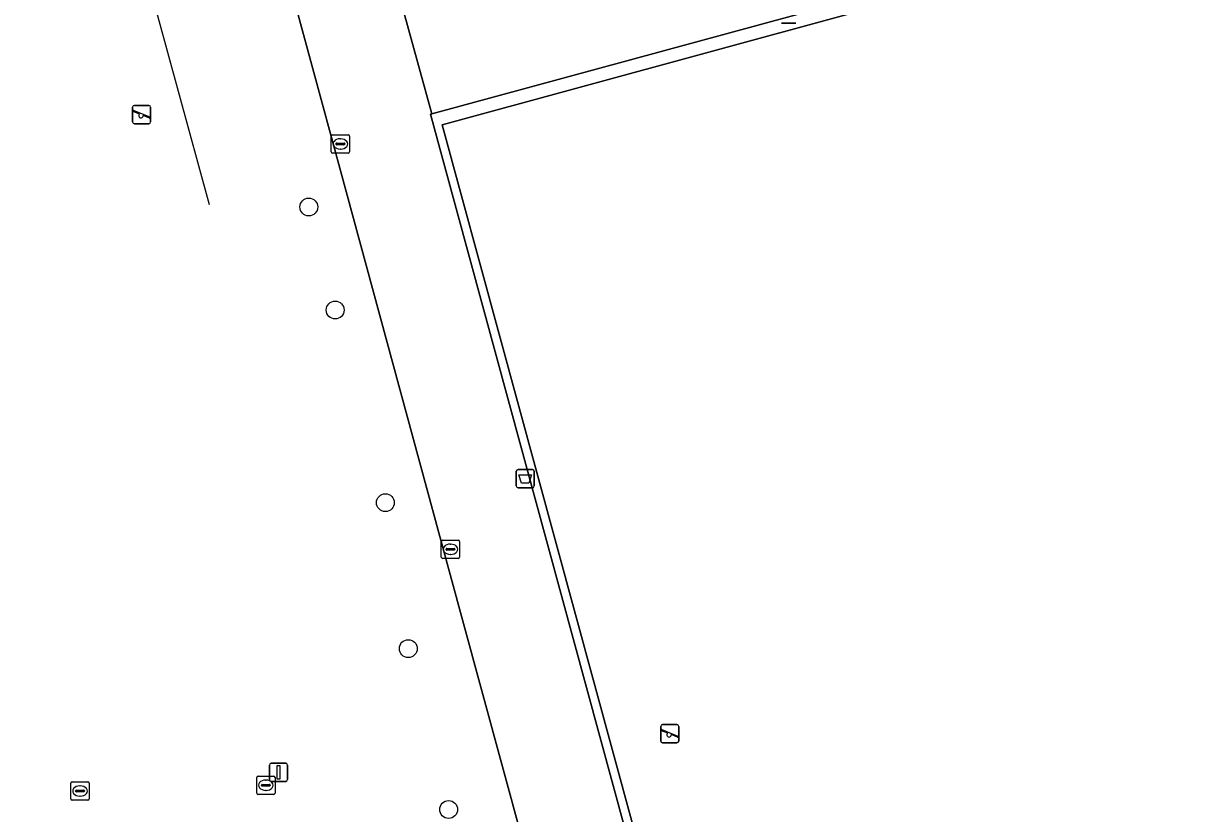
# Model space of a CAD drawing. Extents: x 159053 to 160042, y 380449 to 381423.
# Drawn here: x 159427.1 to 159490.8, y 380676.9 to 380720.1 of the extents above; entities that cross this region are included whole.
import ezdxf

# ---------------------------------------------------------------- set-up
doc = ezdxf.new("R2010")
doc.units = 0
for name, color, linetype in [('IMGEO_Afvalbak', 7, 'Continuous'), ('IMGEO_Boom', 7, 'Continuous'), ('IMGEO_Groenvoorziening', 7, 'Continuous'), ('IMGEO_Hek', 7, 'Continuous'), ('IMGEO_Kolk', 7, 'Continuous'), ('IMGEO_Lichtmast', 7, 'Continuous'), ('IMGEO_Rioolput', 7, 'Continuous'), ('IMGEO_Speelvoorziening', 7, 'Continuous'), ('IMGEO_Terreindeel_open', 7, 'Continuous'), ('IMGEO_Voetpad_open', 7, 'Continuous'), ('IMGEO_Waterleidingput', 7, 'Continuous')]:
    doc.layers.add(name, color=color, linetype=linetype)

msp = doc.modelspace()

# ---------------------------------------------------------------- linework, layer by layer
at = {"layer": 'IMGEO_Afvalbak'}
for p, q in [((159454.033, 380694.798), (159454.033, 380695.598)), ((159454.033, 380695.598), (159454.033, 380694.798)), ((159454.133, 380695.698), (159454.923, 380695.698)), ((159454.923, 380695.698), (159454.133, 380695.698)), ((159455.023, 380695.598), (159455.023, 380694.798)), ((159455.023, 380694.798), (159455.023, 380695.598)), ((159454.923, 380694.698), (159454.133, 380694.698)), ((159454.133, 380694.698), (159454.923, 380694.698))]:
    msp.add_line(p, q, dxfattribs=at)
msp.add_lwpolyline([(159454.176, 380695.412), (159454.88, 380695.412), (159454.731, 380694.942), (159454.325, 380694.942), (159454.176, 380695.412)], dxfattribs=at)
for centre, start, end in [((159454.133, 380695.598), 90, 180), ((159454.133, 380695.598), 90, 180), ((159454.923, 380695.598), 0, 90), ((159454.923, 380695.598), 360, 90), ((159454.133, 380694.798), 180, 270), ((159454.133, 380694.798), 180, 270), ((159454.923, 380694.798), 270, 0), ((159454.923, 380694.798), 270, 0)]:
    msp.add_arc(centre, 0.1, start, end, dxfattribs=at)
at = {"layer": 'IMGEO_Boom'}
for centre in [(159442.682, 380710.069), (159444.126, 380704.426), (159446.873, 380693.881), (159448.129, 380685.89), (159450.337, 380677.081)]:
    msp.add_circle(centre, 0.489, dxfattribs=at)
at = {"layer": 'IMGEO_Groenvoorziening'}
msp.add_lwpolyline([(159456.6, 380667.23), (159451.1, 380687.473), (159449.861, 380692.034), (159444.386, 380712.193), (159441.424, 380723.096), (159441.313, 380723.068), (159439.899, 380728.695), (159435.448, 380727.527), (159434.407, 380731.441), (159431.787, 380730.761), (159431.07, 380733.488), (159430.441, 380735.043), (159430.149, 380734.961), (159429.419, 380738.062), (159425.677, 380751.487), (159420.181, 380750), (159320.913, 380723.061), (159340.883, 380649.218)], dxfattribs=at)
msp.add_lwpolyline([(159553.595, 380743.504), (159449.413, 380715.163), (159449.34, 380715.143), (159467.142, 380649.68), (159468.467, 380645.095), (159511.647, 380656.884), (159511.466, 380657.516), (159468.706, 380645.806), (159449.988, 380714.56), (159553.359, 380742.767), (159572.094, 380674.071), (159529.309, 380662.376), (159529.481, 380661.752), (159572.753, 380673.566)], close=True, dxfattribs=at)
at = {"layer": 'IMGEO_Hek'}
for points in [[(159449.413, 380715.163), (159553.595, 380743.504), (159572.753, 380673.566), (159529.481, 380661.752)], [(159430.441, 380735.043), (159437.223, 380710.204)], [(159468.467, 380645.095), (159467.142, 380649.68), (159449.34, 380715.143), (159449.413, 380715.163)]]:
    msp.add_lwpolyline(points, dxfattribs=at)
at = {"layer": 'IMGEO_Kolk'}
for p, q in [((159443.911, 380713.096), (159443.911, 380713.948)), ((159443.986, 380714.022), (159444.838, 380714.022)), ((159444.399, 380713.802), (159444.424, 380713.802)), ((159444.912, 380713.948), (159444.912, 380713.096)), ((159444.17, 380713.516), (159444.17, 380713.528)), ((159444.608, 380713.479), (159444.21, 380713.479)), ((159444.213, 380713.565), (159444.611, 380713.565)), ((159444.422, 380713.242), (159444.397, 380713.242)), ((159444.654, 380713.528), (159444.654, 380713.516)), ((159444.838, 380713.022), (159443.986, 380713.022)), ((159449.936, 380690.904), (159449.936, 380691.756)), ((159450.011, 380691.83), (159450.863, 380691.83)), ((159450.238, 380691.373), (159450.636, 380691.373)), ((159450.424, 380691.61), (159450.449, 380691.61)), ((159450.937, 380691.756), (159450.937, 380690.904)), ((159450.863, 380690.83), (159450.011, 380690.83)), ((159450.195, 380691.324), (159450.195, 380691.336)), ((159450.633, 380691.287), (159450.235, 380691.287)), ((159450.447, 380691.05), (159450.422, 380691.05)), ((159450.679, 380691.336), (159450.679, 380691.324))]:
    msp.add_line(p, q, dxfattribs=at)
for points in [[(159443.911, 380713.096), (159443.911, 380713.948)], [(159443.986, 380714.022), (159444.838, 380714.022)], [(159444.912, 380713.948), (159444.912, 380713.096)], [(159444.838, 380713.022), (159443.986, 380713.022)], [(159449.936, 380690.904), (159449.936, 380691.756)], [(159450.011, 380691.83), (159450.863, 380691.83)], [(159450.937, 380691.756), (159450.937, 380690.904)], [(159450.863, 380690.83), (159450.011, 380690.83)]]:
    msp.add_lwpolyline(points, dxfattribs=at)
for centre, radius, start, end in [((159443.988, 380713.946), 0.0765, 91.55205, 178.44795), ((159443.988, 380713.946), 0.0765, 91.55205, 178.44795), ((159444.836, 380713.946), 0.0765, 1.55205, 88.44795), ((159444.836, 380713.946), 0.0765, 1.55205, 88.44795), ((159443.988, 380713.098), 0.0765, 181.55205, 268.44795), ((159443.988, 380713.098), 0.0765, 181.55205, 268.44795), ((159444.21, 380713.525), 0.0403, 85.87752, 175.75265), ((159444.207, 380713.515), 0.0366, 178.93798, 274.71019), ((159444.611, 380713.522), 0.043, 264.86636, 352.45326), ((159444.615, 380713.527), 0.0386, 1.73085, 96.63898), ((159444.836, 380713.098), 0.0765, 271.55205, 358.44795), ((159444.836, 380713.098), 0.0765, 271.55205, 358.44795), ((159450.013, 380691.754), 0.0765, 91.55205, 178.44795), ((159450.013, 380691.754), 0.0765, 91.55205, 178.44795), ((159450.235, 380691.333), 0.0403, 85.87752, 175.75265), ((159450.64, 380691.335), 0.0386, 1.73085, 96.63898), ((159450.861, 380691.754), 0.0765, 1.55205, 88.44795), ((159450.861, 380691.754), 0.0765, 1.55205, 88.44795), ((159450.013, 380690.906), 0.0765, 181.55205, 268.44795), ((159450.013, 380690.906), 0.0765, 181.55205, 268.44795), ((159450.232, 380691.323), 0.0366, 178.93798, 274.71019), ((159450.636, 380691.33), 0.043, 264.86636, 352.45326), ((159450.861, 380690.906), 0.0765, 271.55205, 358.44795), ((159450.861, 380690.906), 0.0765, 271.55205, 358.44795)]:
    msp.add_arc(centre, radius, start, end, dxfattribs=at)
for centre, major_axis, ratio, start_param, end_param in [((159444.398, 380713.522), (-0.387, 0.002), 0.722429, 4.712389, 7.853982), ((159444.423, 380713.522), (-0.39, 0.002), 0.717154, 1.570796, 4.712389), ((159450.423, 380691.33), (-0.387, 0.002), 0.722429, 4.712389, 7.853982), ((159450.448, 380691.33), (-0.39, 0.002), 0.717154, 1.570796, 4.712389)]:
    msp.add_ellipse(centre, major_axis=major_axis, ratio=ratio, start_param=start_param, end_param=end_param, dxfattribs=at)
at = {"layer": 'IMGEO_Lichtmast'}
for p, q in [((159469.336, 380720.127), (159468.546, 380720.127)), ((159468.546, 380720.127), (159469.336, 380720.127)), ((159440.529, 380678.718), (159440.529, 380679.518)), ((159440.529, 380679.518), (159440.529, 380678.718)), ((159440.629, 380679.618), (159441.419, 380679.618)), ((159441.419, 380679.618), (159440.629, 380679.618)), ((159441.519, 380679.518), (159441.519, 380678.718)), ((159441.519, 380678.718), (159441.519, 380679.518)), ((159441.419, 380678.618), (159440.629, 380678.618)), ((159440.629, 380678.618), (159441.419, 380678.618))]:
    msp.add_line(p, q, dxfattribs=at)
msp.add_lwpolyline([(159440.949, 380679.493), (159441.099, 380679.493), (159441.099, 380678.743), (159440.949, 380678.743), (159440.949, 380679.493)], dxfattribs=at)
for centre, start, end in [((159440.629, 380679.518), 90, 180), ((159440.629, 380679.518), 90, 180), ((159441.419, 380679.518), 0, 90), ((159441.419, 380679.518), 360, 90), ((159440.629, 380678.718), 180, 270), ((159440.629, 380678.718), 180, 270), ((159441.419, 380678.718), 270, 0), ((159441.419, 380678.718), 270, 0)]:
    msp.add_arc(centre, 0.1, start, end, dxfattribs=at)
at = {"layer": 'IMGEO_Rioolput'}
for p, q in [((159439.832, 380677.984), (159439.832, 380678.836)), ((159439.907, 380678.91), (159440.759, 380678.91)), ((159440.32, 380678.69), (159440.345, 380678.69)), ((159440.833, 380678.836), (159440.833, 380677.984)), ((159440.091, 380678.404), (159440.091, 380678.416)), ((159440.529, 380678.367), (159440.131, 380678.367)), ((159440.134, 380678.453), (159440.532, 380678.453)), ((159440.343, 380678.13), (159440.318, 380678.13)), ((159440.575, 380678.416), (159440.575, 380678.404)), ((159440.759, 380677.91), (159439.907, 380677.91))]:
    msp.add_line(p, q, dxfattribs=at)
for points in [[(159439.832, 380677.984), (159439.832, 380678.836)], [(159439.907, 380678.91), (159440.759, 380678.91)], [(159440.833, 380678.836), (159440.833, 380677.984)], [(159440.759, 380677.91), (159439.907, 380677.91)]]:
    msp.add_lwpolyline(points, dxfattribs=at)
for centre, radius, start, end in [((159439.909, 380678.834), 0.0765, 91.55205, 178.44795), ((159439.909, 380678.834), 0.0765, 91.55205, 178.44795), ((159440.757, 380678.834), 0.0765, 1.55205, 88.44795), ((159440.757, 380678.834), 0.0765, 1.55205, 88.44795), ((159440.131, 380678.413), 0.0403, 85.87752, 175.75265), ((159440.128, 380678.403), 0.0366, 178.93798, 274.71019), ((159440.532, 380678.41), 0.043, 264.86636, 352.45326), ((159440.536, 380678.415), 0.0386, 1.73085, 96.63898), ((159439.909, 380677.986), 0.0765, 181.55205, 268.44795), ((159439.909, 380677.986), 0.0765, 181.55205, 268.44795), ((159440.757, 380677.986), 0.0765, 271.55205, 358.44795), ((159440.757, 380677.986), 0.0765, 271.55205, 358.44795)]:
    msp.add_arc(centre, radius, start, end, dxfattribs=at)
for centre, major_axis, ratio, start_param, end_param in [((159440.319, 380678.41), (-0.387, 0.002), 0.722429, 4.712389, 7.853982), ((159440.344, 380678.41), (-0.39, 0.002), 0.717154, 1.570796, 4.712389)]:
    msp.add_ellipse(centre, major_axis=major_axis, ratio=ratio, start_param=start_param, end_param=end_param, dxfattribs=at)
at = {"layer": 'IMGEO_Speelvoorziening'}
for p, q in [((159433.135, 380715.629), (159433.925, 380715.629)), ((159433.925, 380715.629), (159433.135, 380715.629)), ((159433.035, 380714.729), (159433.035, 380715.529)), ((159433.035, 380715.529), (159433.035, 380714.729)), ((159433.418, 380715.157), (159433.079, 380715.294)), ((159433.104, 380715.354), (159433.98, 380715.001)), ((159433.956, 380714.941), (159433.616, 380715.078)), ((159434.025, 380715.529), (159434.025, 380714.729)), ((159434.025, 380714.729), (159434.025, 380715.529)), ((159433.925, 380714.629), (159433.135, 380714.629)), ((159433.135, 380714.629), (159433.925, 380714.629)), ((159461.943, 380680.83), (159461.943, 380681.63)), ((159461.943, 380681.63), (159461.943, 380680.83)), ((159462.326, 380681.258), (159461.987, 380681.395)), ((159462.012, 380681.455), (159462.888, 380681.102)), ((159462.043, 380681.73), (159462.833, 380681.73)), ((159462.833, 380681.73), (159462.043, 380681.73)), ((159462.864, 380681.042), (159462.524, 380681.179)), ((159462.933, 380681.63), (159462.933, 380680.83)), ((159462.933, 380680.83), (159462.933, 380681.63)), ((159462.833, 380680.73), (159462.043, 380680.73)), ((159462.043, 380680.73), (159462.833, 380680.73))]:
    msp.add_line(p, q, dxfattribs=at)
for centre, radius, start, end in [((159433.135, 380715.529), 0.1, 90, 180), ((159433.135, 380715.529), 0.1, 90, 180), ((159433.925, 380715.529), 0.1, 0, 90), ((159433.925, 380715.529), 0.1, 360, 90), ((159433.092, 380715.324), 0.0327, 68.07798, 248.07798), ((159433.497, 380715.067), 0.12, 130.99278, 5.16318), ((159433.968, 380714.971), 0.0327, 248.07798, 68.07798), ((159433.135, 380714.729), 0.1, 180, 270), ((159433.135, 380714.729), 0.1, 180, 270), ((159433.925, 380714.729), 0.1, 270, 0), ((159433.925, 380714.729), 0.1, 270, 0), ((159462.043, 380681.63), 0.1, 90, 180), ((159462.043, 380681.63), 0.1, 90, 180), ((159462, 380681.425), 0.0327, 68.07798, 248.07798), ((159462.405, 380681.168), 0.12, 130.99278, 5.16318), ((159462.833, 380681.63), 0.1, 0, 90), ((159462.833, 380681.63), 0.1, 360, 90), ((159462.043, 380680.83), 0.1, 180, 270), ((159462.043, 380680.83), 0.1, 180, 270), ((159462.833, 380680.83), 0.1, 270, 0), ((159462.833, 380680.83), 0.1, 270, 0), ((159462.876, 380681.072), 0.0327, 248.07798, 68.07798)]:
    msp.add_arc(centre, radius, start, end, dxfattribs=at)
at = {"layer": 'IMGEO_Terreindeel_open'}
msp.add_lwpolyline([(159553.359, 380742.767), (159449.988, 380714.56), (159468.706, 380645.806), (159511.466, 380657.516), (159515.412, 380658.597), (159525.37, 380661.324), (159526.959, 380661.748), (159529.309, 380662.376), (159572.094, 380674.071)], close=True, dxfattribs=at)
at = {"layer": 'IMGEO_Voetpad_open'}
msp.add_lwpolyline([(159556.768, 380750), (159519.294, 380739.805), (159517.637, 380746.026), (159516.161, 380745.569), (159517.857, 380739.426), (159516.535, 380739.079), (159516.661, 380738.637), (159516.154, 380738.495), (159492.74, 380732.128), (159492.255, 380731.98), (159490.978, 380736.612), (159485.469, 380735.078), (159486.64, 380730.907), (159483.347, 380730.038), (159481.602, 380736.051), (159446.317, 380726.455), (159449.413, 380715.163), (159553.595, 380743.504), (159572.753, 380673.566)], dxfattribs=at)
msp.add_lwpolyline([(159449.34, 380715.143), (159449.413, 380715.163), (159446.317, 380726.455), (159445.386, 380726.202), (159445.92, 380724.227), (159441.424, 380723.096), (159444.386, 380712.193), (159449.861, 380692.034), (159451.1, 380687.473), (159456.6, 380667.23), (159463.107, 380643.073), (159464.069, 380638.682), (159468.122, 380639.802), (159468.148, 380639.699), (159468.31, 380639.748), (159469.848, 380640.165), (159468.467, 380645.095), (159467.142, 380649.68)], close=True, dxfattribs=at)
at = {"layer": 'IMGEO_Waterleidingput'}
for p, q in [((159429.661, 380677.666), (159429.661, 380678.518)), ((159429.736, 380678.592), (159430.588, 380678.592)), ((159429.92, 380678.086), (159429.92, 380678.098)), ((159430.358, 380678.049), (159429.96, 380678.049)), ((159429.963, 380678.135), (159430.361, 380678.135)), ((159430.149, 380678.372), (159430.174, 380678.372)), ((159430.404, 380678.098), (159430.404, 380678.086)), ((159430.662, 380678.518), (159430.662, 380677.666)), ((159430.588, 380677.592), (159429.736, 380677.592)), ((159430.172, 380677.812), (159430.147, 380677.812))]:
    msp.add_line(p, q, dxfattribs=at)
for points in [[(159429.661, 380677.666), (159429.661, 380678.518)], [(159429.736, 380678.592), (159430.588, 380678.592)], [(159430.662, 380678.518), (159430.662, 380677.666)], [(159430.588, 380677.592), (159429.736, 380677.592)]]:
    msp.add_lwpolyline(points, dxfattribs=at)
for centre, radius, start, end in [((159429.738, 380678.516), 0.0765, 91.55205, 178.44795), ((159429.738, 380678.516), 0.0765, 91.55205, 178.44795), ((159429.96, 380678.095), 0.0403, 85.87752, 175.75265), ((159429.957, 380678.085), 0.0366, 178.93798, 274.71019), ((159430.361, 380678.092), 0.043, 264.86636, 352.45326), ((159430.365, 380678.097), 0.0386, 1.73085, 96.63898), ((159430.586, 380678.516), 0.0765, 1.55205, 88.44795), ((159430.586, 380678.516), 0.0765, 1.55205, 88.44795), ((159429.738, 380677.668), 0.0765, 181.55205, 268.44795), ((159429.738, 380677.668), 0.0765, 181.55205, 268.44795), ((159430.586, 380677.668), 0.0765, 271.55205, 358.44795), ((159430.586, 380677.668), 0.0765, 271.55205, 358.44795)]:
    msp.add_arc(centre, radius, start, end, dxfattribs=at)
for centre, major_axis, ratio, start_param, end_param in [((159430.148, 380678.092), (-0.387, 0.002), 0.722429, 4.712389, 7.853982), ((159430.173, 380678.092), (-0.39, 0.002), 0.717154, 1.570796, 4.712389)]:
    msp.add_ellipse(centre, major_axis=major_axis, ratio=ratio, start_param=start_param, end_param=end_param, dxfattribs=at)

doc.saveas('drawing.dxf')
